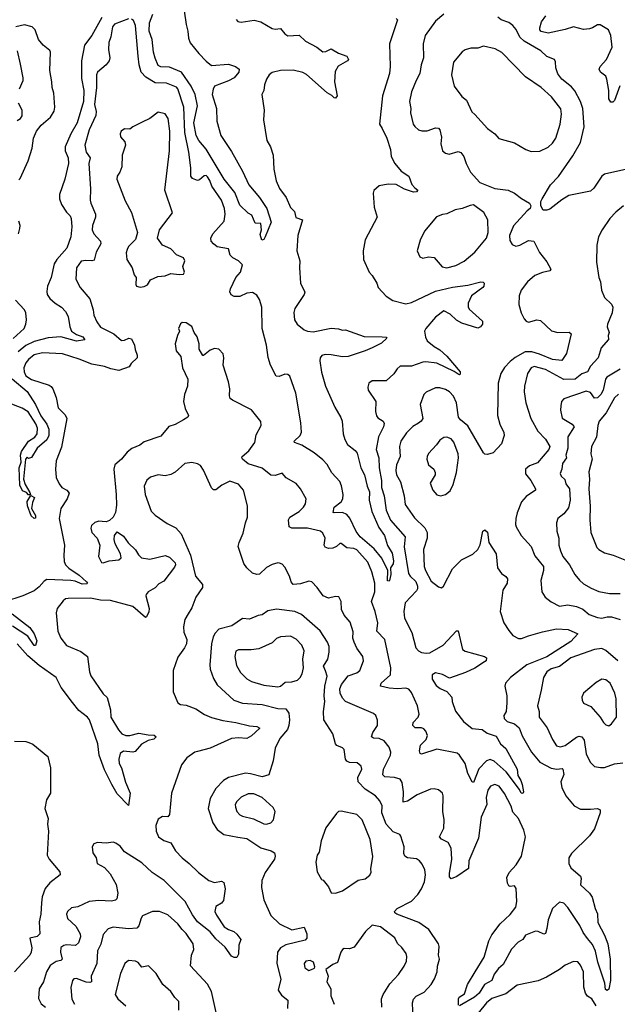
# Model space of a CAD drawing. Extents: x 2057697 to 2160550, y 827490 to 1016834.
# Tile 386 of 509: x 2069742 to 2073986, y 987415 to 994407. Entities that reach past the tile are written whole.
import ezdxf

# ---------------------------------------------------------------- set-up
doc = ezdxf.new("R2010")
doc.units = 0

msp = doc.modelspace()

# ---------------------------------------------------------------- linework, layer by layer
at = {"layer": '0CON20XD'}
for points in [[(2070893.2, 994585), (2070923.1, 994373.1), (2070936.7, 994325), (2070940, 994275), (2070952.9, 994242.9), (2071015, 994165.5), (2071065, 994111.1), (2071105, 994080.7), (2071225, 994090), (2071275, 994074.2), (2071300, 994055), (2071298, 994035), (2071264.4, 993995), (2071225, 993973.1), (2071126.2, 993935), (2071115, 993912.5), (2071109.6, 993875), (2071139.2, 993775), (2071142.2, 993685), (2071171.1, 993585), (2071245, 993471.2), (2071325, 993331.2), (2071368, 993235), (2071443.8, 993145), (2071498, 993065), (2071528.8, 992968.8), (2071484.6, 992865.4), (2071475, 992845.7), (2071461.8, 992841.8), (2071449.1, 992880.9), (2071460, 992915), (2071455, 992960), (2071415, 992962.5), (2071389.3, 993019.3), (2071365, 993032.5), (2071305, 993088.8), (2071269.1, 993179.1), (2071195, 993273.2), (2071065, 993488.1), (2071015, 993550), (2070995.3, 993585), (2070979, 993675), (2071005.7, 993795), (2070986.9, 993875), (2070959.8, 993935), (2070891.1, 994035), (2070805, 994069.5), (2070745, 994071.6), (2070725, 994080.4), (2070702.9, 994132.9), (2070693.1, 994175), (2070681.6, 994265), (2070660.3, 994325), (2070662.8, 994385), (2070687.8, 994445)], [(2070515, 994413.5), (2070415, 994375.6), (2070401.8, 994355), (2070390, 994285), (2070375.6, 994245), (2070372.2, 994195), (2070382.2, 994135), (2070377.8, 994115), (2070356.7, 994085), (2070295.6, 994035), (2070286.4, 994015), (2070286.7, 993925), (2070273.2, 993805), (2070285.8, 993755.8), (2070283.2, 993726.8), (2070236.2, 993625), (2070205.5, 993515), (2070213.1, 993465), (2070241.4, 993425), (2070233.5, 993385), (2070245.5, 993205), (2070243.3, 993125), (2070246.1, 993103.9), (2070280, 993025), (2070280, 993005), (2070260, 992945), (2070256.5, 992915), (2070269.5, 992885), (2070315.4, 992835), (2070318.5, 992815), (2070286.1, 992755), (2070270.5, 992699.5), (2070255, 992694.5), (2070212.4, 992697.6), (2070178.7, 992691.3), (2070145.8, 992645), (2070140, 992565), (2070172, 992505), (2070240.6, 992425), (2070264.1, 992345.9), (2070267.7, 992307.7), (2070290.3, 992260.3), (2070315, 992223.3), (2070410, 992175), (2070465, 992129.2), (2070485, 992131.4), (2070516, 992146), (2070535, 992140), (2070557.8, 992095), (2070561.8, 992065), (2070577.3, 992025), (2070577.2, 992005), (2070534, 991966), (2070518.2, 991941.8), (2070445, 991916.7), (2070388.1, 991928.1), (2070345, 991944.5), (2070255, 991961.5), (2070165, 991996.5), (2070045, 992032.9), (2069905, 992040.7), (2069845, 992026.1), (2069805, 991994.4), (2069785, 991969.2), (2069772.1, 991935), (2069773.5, 991905), (2069785, 991877.1), (2069825, 991852.8), (2069950.9, 991810.9), (2069965, 991801.2), (2069977.5, 991785), (2070000.6, 991725), (2070015, 991651.2), (2070065, 991600.8), (2070075.6, 991575), (2070039.5, 991370.5), (2070001.1, 991275), (2069995.7, 991215.7), (2070000.8, 991155), (2070021.7, 991111.7), (2070040, 991085), (2070076, 991065), (2070092.5, 991045), (2070080, 991005), (2070033.5, 990935), (2070023.2, 990865), (2070060.3, 990675), (2070054.7, 990604.7), (2070058.8, 990558.8), (2070067.5, 990535), (2070091.9, 990511.9), (2070165, 990462.3), (2070216.5, 990415), (2070224, 990405), (2070218.6, 990401.4), (2070185, 990398.9), (2070135, 990420.7), (2070105.5, 990425.5), (2069935, 990432.1), (2069915, 990420.9), (2069880.8, 990379.2), (2069845, 990350.9), (2069765, 990315.2), (2069635, 990272.1)], [(2070325, 994422.9), (2070255, 994294.6), (2070202.1, 994225), (2070180, 994115), (2070181.7, 993988.3), (2070197.6, 993905), (2070194.6, 993825), (2070150.2, 993675), (2070105.2, 993595), (2070065.7, 993505), (2070063.7, 993475), (2070086.9, 993425), (2070089.6, 993385), (2070063.1, 993275), (2070024.7, 993164.7), (2070024.7, 993134.7), (2070038.2, 993095), (2070075, 993040), (2070100.6, 993015), (2070108.2, 992995), (2070113.1, 992935), (2070105.4, 992864.6), (2070076.9, 992785), (2070005.9, 992705), (2069986.5, 992673.5), (2069964.3, 992575), (2069940, 992515), (2069934, 992476), (2069937.2, 992455), (2069955, 992426.2), (2069993.2, 992393.2), (2070039.5, 992365), (2070066.2, 992335), (2070085, 992298.8), (2070096.9, 992225), (2070110, 992195), (2070145, 992170.7), (2070190, 992155), (2070205, 992132.5), (2070145.9, 992124.1), (2070035, 992153.6), (2069945, 992148.6), (2069845, 992121), (2069785, 992092.6), (2069732.2, 992047.8)], [(2072415, 994415.7), (2072424, 994405), (2072367.5, 994235), (2072372.2, 994075), (2072367.5, 994025), (2072318.1, 993865), (2072296.5, 993665), (2072316.7, 993635), (2072348.6, 993565), (2072375.6, 993485), (2072379.4, 993435), (2072405.6, 993385), (2072451.2, 993331.2), (2072506, 993295), (2072526.9, 993236.9), (2072548.3, 993211.7), (2072568.8, 993195), (2072560, 993185), (2072537.9, 993182.1), (2072475, 993204.3), (2072415, 993235.7), (2072358.8, 993238.8), (2072294.1, 993225.9), (2072256.4, 993193.6), (2072252.5, 993175), (2072260, 993075), (2072280, 993005), (2072195.6, 992844.4), (2072180.8, 992765), (2072184, 992705), (2072224.3, 992614.3), (2072245, 992591.2), (2072278.6, 992535), (2072287.5, 992505), (2072345, 992443.8), (2072392.5, 992412.5), (2072485, 992388.5), (2072525, 992397.5), (2072695, 992478.5), (2072815, 992507.8), (2072925, 992522.7), (2073016, 992546), (2073033.6, 992543.6), (2073040, 992535), (2073038.8, 992515), (2073030, 992505), (2072951.4, 992445), (2072925.8, 992394.2), (2072927.3, 992367.3), (2072935, 992351.2), (2073028.6, 992265), (2073029.2, 992245), (2073015, 992226.2), (2072995, 992216), (2072882, 992252), (2072845, 992272.1), (2072800, 992315), (2072755, 992338.6), (2072694.4, 992295), (2072626, 992215), (2072616.2, 992195), (2072623.2, 992153.2), (2072636.6, 992126.6), (2072685, 992085.6), (2072725, 992063.3), (2072776.3, 992016.3), (2072869.4, 991905), (2072870.5, 991889.5), (2072865, 991884.3), (2072855, 991888.6), (2072827.7, 991907.7), (2072705, 991966.9), (2072625, 991976.8), (2072605, 991974.1), (2072525, 991946.2), (2072445, 991947.5), (2072422.2, 991927.8), (2072398.7, 991891.3), (2072345, 991842), (2072245, 991842.5), (2072221.2, 991825), (2072213.1, 991796.9), (2072217.1, 991775), (2072272, 991695), (2072267.5, 991625), (2072274.7, 991594.7), (2072285, 991580.6), (2072322, 991555), (2072330, 991540), (2072326.4, 991515), (2072291.1, 991445), (2072274, 991355), (2072291.2, 991295), (2072294.7, 991225.3), (2072311.6, 991135), (2072312.2, 991085), (2072330.9, 991025), (2072344.7, 990925), (2072375, 990853.8), (2072480, 990735), (2072472.9, 990662.9), (2072503.8, 990473.8), (2072514.6, 990455), (2072555, 990418.2), (2072567.8, 990385), (2072567.2, 990365), (2072559.6, 990350.4), (2072480.5, 990265), (2072468.8, 990205), (2072475, 990157.5), (2072525.6, 990055.6), (2072555, 989947.5), (2072575, 989924.5), (2072595, 989913.8), (2072627.5, 989907.5), (2072655, 989910.7), (2072748.1, 989965), (2072845, 990066), (2072855, 990067.5), (2072886.2, 989935), (2072905, 989922.5), (2073042.5, 989885), (2073056.2, 989875), (2073053.8, 989855), (2073043.2, 989846.8), (2072975, 989803.1), (2072908.3, 989771.7), (2072795, 989730), (2072745, 989757.3), (2072695, 989768.8), (2072671.9, 989755), (2072670, 989725), (2072698.6, 989678.6), (2072726.8, 989656.8), (2072775.8, 989635.8), (2072810, 989595), (2072812.9, 989565), (2072837, 989497), (2072892.9, 989422.9), (2072955, 989373.8), (2073025, 989366.7), (2073060.9, 989340.9), (2073125, 989319.4), (2073156, 989265), (2073195, 989232), (2073273.8, 989085), (2073279.5, 989039.5), (2073300.6, 989005), (2073309.4, 988975), (2073319.2, 988925), (2073315, 988911.2), (2073302.5, 988915), (2073290.8, 988940.8), (2073196.7, 989066.7), (2073111.7, 989141.7), (2073084.1, 989154.1), (2073056.5, 989143.5), (2073002.1, 989087.9), (2072965, 988990), (2072954.3, 988994.3), (2072925, 989053.3), (2072904.4, 989124.4), (2072865.2, 989185.2), (2072848.5, 989198.5), (2072705, 989227.5), (2072595, 989191.2), (2072586.1, 989196.1), (2072581.9, 989215), (2072587.5, 989255), (2072628.2, 989295), (2072637.5, 989325), (2072626.4, 989355), (2072611.4, 989371.4), (2072595, 989378.9), (2072549.2, 989379.2), (2072533.8, 989395), (2072537.1, 989415), (2072570.5, 989455), (2072577.6, 989475), (2072566.5, 989535), (2072525, 989629.1), (2072505, 989653.3), (2072485, 989661.1), (2072425, 989655.5), (2072365, 989659.2), (2072303.3, 989675), (2072310, 989695), (2072374.6, 989755), (2072377.8, 989805)], [(2072754.2, 994445.8), (2072695, 994396.2), (2072620.6, 994295), (2072607.8, 994235), (2072610.6, 994135), (2072593.3, 994085), (2072583.5, 994025), (2072557.5, 993975), (2072524.5, 993895), (2072511.1, 993825), (2072519.4, 993775), (2072517.8, 993745), (2072535.6, 993665.6), (2072547.9, 993647.9), (2072574.5, 993624.5), (2072598.3, 993618.3), (2072635, 993617.8), (2072695, 993638.1), (2072717, 993637), (2072725.7, 993625.7), (2072737.3, 993572.7), (2072731.9, 993525), (2072744, 993475), (2072765, 993458), (2072790.9, 993450.9), (2072855, 993470.8), (2072874.3, 993464.3), (2072896.4, 993436.4), (2072912, 993385), (2072944, 993325), (2073009.5, 993249.5), (2073115, 993207.5), (2073210, 993195), (2073255.8, 993175), (2073305, 993136.9), (2073363.3, 993105), (2073372.5, 993085), (2073367.5, 993065), (2073345, 993050), (2073248.2, 992941.8), (2073220.7, 992875), (2073221.9, 992838.1), (2073239.5, 992809.5), (2073265, 992797.5), (2073293.9, 992806.1), (2073355, 992838.6), (2073393.8, 992833.8), (2073433, 992753), (2073486.3, 992686.3), (2073513.3, 992635), (2073507.3, 992622.7), (2073455, 992611.9), (2073400.9, 992589.1), (2073349.1, 992545), (2073303.8, 992485), (2073290, 992445), (2073286.5, 992385), (2073303.3, 992325), (2073325, 992282.5), (2073339.2, 992265), (2073355, 992258.1), (2073415, 992275.6), (2073440.3, 992270.3), (2073517.4, 992197.4), (2073564.6, 992184.6), (2073645, 992188.5), (2073659.2, 992175), (2073624.6, 992035.4), (2073592.2, 991987.8), (2073525, 991993.6), (2073432.8, 992032.8), (2073378.8, 992048.8), (2073332.5, 992047.5), (2073261.2, 992008.8), (2073225, 991980.6), (2073183.8, 991936.2), (2073159.4, 991895), (2073139.4, 991825), (2073134.3, 991595.7), (2073151.4, 991535), (2073180, 991475), (2073182.5, 991455), (2073162.5, 991395), (2073105, 991332), (2073065, 991318), (2073045, 991322), (2073035, 991332), (2072925, 991522.2), (2072872.9, 991565), (2072858, 991585), (2072843.6, 991685), (2072823.1, 991733.1), (2072794.2, 991765), (2072765, 991781.9), (2072725, 991792.5), (2072695, 991792), (2072629.1, 991760.9), (2072612.5, 991745), (2072585.7, 991675), (2072605.6, 991575), (2072593.1, 991555), (2072575, 991542.7), (2072533, 991517), (2072487.8, 991472.2), (2072448.9, 991415), (2072439.4, 991375), (2072443.8, 991305), (2072417.7, 991245), (2072412.7, 991205), (2072417.9, 991175), (2072446.5, 991125), (2072471.9, 991025), (2072480, 990965), (2072545, 990868.6), (2072619.2, 990799.2), (2072635.3, 990765.3), (2072634.6, 990725.4), (2072608.5, 990645), (2072613.8, 990525), (2072622.7, 990495), (2072665, 990419.4), (2072715, 990378.6), (2072737.5, 990372.5), (2072750.6, 990385), (2072815, 990506.2), (2072879.4, 990570.6), (2072958.8, 990611.2), (2072995, 990645.6), (2073013, 990677), (2073031.2, 990775), (2073045, 990783.3), (2073065, 990767.5), (2073074.5, 990694.5), (2073125.7, 990615), (2073134.6, 990514.6), (2073164.3, 990475), (2073195, 990452.5), (2073205, 990436.7), (2073203.1, 990405), (2073172.7, 990355), (2073154.3, 990205), (2073180.8, 990125), (2073215, 990068.8), (2073244, 990035), (2073285, 990012.2), (2073305, 990011.5), (2073355, 990032.3), (2073455, 990060.7), (2073555, 990080.9), (2073636.7, 990076.7), (2073706.7, 990045), (2073655, 989992.1), (2073485, 989881.9), (2073437.1, 989862.9), (2073344.5, 989825.5), (2073226.9, 989735), (2073190.8, 989695), (2073187.5, 989675), (2073202, 989605), (2073202.5, 989555), (2073197.1, 989495), (2073180.5, 989465), (2073182.5, 989445), (2073203.8, 989423.8), (2073255, 989407.1), (2073288.8, 989378.8), (2073310.4, 989320.4), (2073376.2, 989205), (2073434.7, 989134.7), (2073515, 989090.9), (2073555.9, 989085.9), (2073595, 989089.5), (2073600, 989085), (2073605, 989047.5), (2073585.5, 988995), (2073592.2, 988955), (2073621.2, 988895), (2073678.8, 988825), (2073725, 988801.9), (2073795, 988800), (2073844.2, 988805.8), (2073865, 988796.7), (2073864.5, 988775), (2073825, 988661.5), (2073788.2, 988611.8), (2073660, 988485), (2073642.2, 988455), (2073641.4, 988415), (2073655.8, 988385), (2073724, 988325), (2073728.6, 988308.6), (2073724.5, 988264.5), (2073787.5, 988205), (2073806.2, 988175), (2073827.5, 988095), (2073845, 988057.5), (2073846.4, 987995), (2073895.4, 987905), (2073919.5, 987845), (2073935.3, 987735), (2073938.6, 987585), (2073925, 987523.3), (2073915, 987514), (2073901.2, 987521.2), (2073896.9, 987565), (2073847.2, 987715), (2073831.3, 987791.3), (2073810.3, 987840.3), (2073775, 987882.9), (2073742.4, 987925), (2073719.2, 987975), (2073635, 988103.1), (2073605, 988132.2), (2073575, 988140), (2073526.2, 988095), (2073494.2, 988015), (2073486.4, 987953.6), (2073475, 987916.7), (2073465, 987913.8), (2073425, 987931.9), (2073405, 987933.5), (2073334.7, 987905.3), (2073314.6, 987875.4), (2073282.7, 987857.3), (2073235, 987807.3), (2073175, 987698.5), (2073141.4, 987668.6), (2073111.2, 987628.8), (2073094.4, 987585), (2073043.9, 987556.1), (2073005.3, 987495), (2072971.5, 987465), (2072865, 987403.8)], [(2074054.2, 993345.8), (2073895, 993310.8), (2073875, 993296), (2073820.3, 993209.7), (2073795, 993190), (2073642.2, 993157.8), (2073591.3, 993128.7), (2073507.7, 993062.3), (2073485, 993053.8), (2073460, 993055), (2073442.5, 993085), (2073443.3, 993115), (2073451.2, 993135), (2073512.5, 993235), (2073567.6, 993292.4), (2073670.6, 993439.4), (2073724.4, 993535), (2073749.6, 993645), (2073740.7, 993775), (2073725.4, 993825), (2073685, 993901.9), (2073660.6, 993930.6), (2073592.3, 993985), (2073563.3, 994023.3), (2073549.3, 994065), (2073547.2, 994107.2), (2073540, 994125), (2073485.3, 994145.3), (2073443.1, 994185), (2073324.5, 994254.5), (2073293.7, 994283.7), (2073267.3, 994337.3), (2073245, 994366.2), (2073215, 994387.6), (2073161.4, 994405), (2073136.7, 994425)], [(2074002.9, 993937.1), (2073966.4, 993833.6), (2073955, 993821.2), (2073940.5, 993820.5), (2073925.6, 993845.6), (2073925.5, 993905), (2073912, 993985), (2073903.3, 994005), (2073866.7, 994035), (2073856.7, 994055), (2073863.8, 994075), (2073910, 994125), (2073949.1, 994210.9), (2073940, 994295), (2073922.5, 994335), (2073865, 994370), (2073845, 994371.2), (2073810.6, 994349.4), (2073787.4, 994342.6), (2073745, 994337.5), (2073675, 994355.7), (2073615, 994336.5), (2073495, 994311.9), (2073445, 994322), (2073436, 994335), (2073435, 994350), (2073447.6, 994392.4), (2073479.4, 994435)], [(2069735, 993269.2), (2069745, 993280), (2069802.1, 993405), (2069829.4, 993495), (2069840, 993565), (2069860.7, 993615), (2069893.3, 993656.7), (2069959.7, 993715), (2069986, 993756), (2069990.7, 993785), (2069985.3, 993885), (2069972.9, 993925), (2069971.2, 993965), (2069955.2, 994045), (2069960.2, 994175), (2069955, 994187.7), (2069908.5, 994225), (2069875.6, 994265.6), (2069852.6, 994335), (2069830.8, 994355), (2069775, 994369.8), (2069715, 994356.3)], [(2071278.3, 994408.3), (2071290, 994395), (2071315, 994390), (2071407.7, 994402.3), (2071455, 994390.8), (2071535, 994344), (2071555, 994338.8), (2071595, 994343.3), (2071625, 994306.2), (2071645, 994292.5), (2071727.3, 994297.3), (2071770.6, 994255), (2071852.3, 994212.3), (2071895, 994179.2), (2071915, 994181.4), (2071955, 994198.6), (2072005, 994169.4), (2072065, 994147.5), (2072076.7, 994125), (2072070, 994115), (2072002.9, 994077.1), (2071982.2, 994037.8), (2071976.9, 993965), (2071995.7, 993865), (2071985, 993850), (2071975, 993851.2), (2071958.8, 993868.8), (2071925, 993887.5), (2071778.3, 994018.3), (2071752.3, 994032.3), (2071685, 994049), (2071595, 994047), (2071535, 994030.9), (2071514.4, 994015), (2071494.6, 993985.4), (2071481.4, 993945), (2071475.7, 993905), (2071462.5, 993875), (2071478.6, 993765), (2071474.2, 993695), (2071497.9, 993547.9), (2071523.6, 993503.6), (2071542.2, 993445), (2071546.2, 993345), (2071563.5, 993263.5), (2071587.2, 993207.2), (2071634.7, 993144.7), (2071664.2, 993074.2), (2071694.2, 993045), (2071702, 993002), (2071749.2, 992985), (2071716.5, 992875), (2071710, 992765), (2071730.8, 992695), (2071728.1, 992645), (2071736.8, 992536.8), (2071767, 992473), (2071762.5, 992455), (2071695, 992356.2), (2071688.6, 992328.6), (2071693.3, 992275), (2071711.4, 992245), (2071762, 992205), (2071785, 992194.4), (2071825, 992191.1), (2071955, 992216), (2072005, 992211.2), (2072035, 992201.2), (2072055, 992203.8), (2072187.9, 992157.9), (2072315.7, 992155.7), (2072345, 992152.5), (2072350, 992145), (2072310.7, 992109.3), (2072245, 992076.2), (2072195.8, 992054.2), (2072075.6, 992015.6), (2072035, 992013.3), (2071955, 992027.9), (2071910.6, 992029.4), (2071888.6, 992021.4), (2071875.6, 992005), (2071872.5, 991985), (2071884.7, 991904.7), (2071913.9, 991805), (2071978.8, 991655), (2072022, 991582), (2072032.2, 991555), (2072040, 991465), (2072050.9, 991425), (2072070.4, 991390.4), (2072125, 991347.5), (2072137.6, 991327.6), (2072165.4, 991225), (2072190.7, 991175), (2072209.2, 991095), (2072226.2, 991055), (2072224.7, 990994.7), (2072243.1, 990915), (2072291.6, 990801.6), (2072331.4, 990745), (2072353.3, 990673.3), (2072387.4, 990617.4), (2072395.4, 990565), (2072395, 990542.5), (2072374, 990515), (2072377.7, 990467.7), (2072366.9, 990425), (2072365, 990420), (2072355, 990421.2), (2072356.2, 990495), (2072312.7, 990582.7), (2072258.6, 990648.6), (2072159.3, 990735), (2072131.4, 990771.4), (2072087.5, 990867.5), (2072065, 990893.2), (2072035, 990906.3), (2071975, 990903.8), (2071967.9, 990907.9), (2071976, 990945), (2072025, 990982.8), (2072037.2, 991005), (2072038.1, 991035), (2072027.3, 991097.3), (2072015, 991127.7), (2071959.7, 991189.7), (2071925, 991249.2), (2071895, 991280.3), (2071832.1, 991332.1), (2071744.4, 991385), (2071692.9, 991405), (2071691.1, 991415), (2071734.6, 991455), (2071742.9, 991477.1), (2071739.5, 991545), (2071702.8, 991755), (2071660.4, 991875), (2071645, 991886.1), (2071625, 991889.6), (2071585, 991874), (2071562.5, 991875), (2071522.8, 991952.8), (2071507.2, 992007.2), (2071495.3, 992095), (2071463.5, 992215), (2071461.6, 992365), (2071445, 992419.2), (2071425, 992451.4), (2071395, 992468.6), (2071355, 992465.4), (2071305, 992440), (2071265, 992440.8), (2071242.7, 992452.7), (2071234.4, 992475), (2071238.1, 992495), (2071276, 992575), (2071308.8, 992615), (2071323.1, 992665), (2071295, 992694), (2071255.7, 992715.7), (2071236.2, 992735), (2071225, 992778.8), (2071145, 992794.5), (2071117.5, 992815), (2071102.2, 992835), (2071098.1, 992855), (2071114.4, 992885), (2071194, 992976), (2071201.3, 993025), (2071195.3, 993065.3), (2071174.7, 993124.7), (2071107.3, 993225), (2071092.2, 993265), (2071075, 993290.8), (2071065, 993300.8), (2071051.5, 993298.5), (2071019.8, 993270.2), (2071005, 993264.4), (2070968.3, 993278.3), (2070958.1, 993295), (2070957.8, 993355), (2070943.7, 993465), (2070914.8, 993605), (2070907.5, 993785), (2070864.4, 993915), (2070855, 993926.5), (2070785, 993956.7), (2070705, 993957.5), (2070637.7, 993997.7), (2070604.6, 994035), (2070590.4, 994085), (2070582.6, 994147.4), (2070564.5, 994364.5), (2070549.8, 994399.8), (2070535, 994411.1)], [(2073375, 993470), (2073435, 993473.3), (2073495, 993501.1), (2073525, 993529.4), (2073549.6, 993565), (2073580, 993665), (2073590, 993735), (2073584.6, 993774.6), (2073518.5, 993858.5), (2073444.2, 993925), (2073335, 994001.4), (2073165, 994174.2), (2073118.9, 994198.9), (2073035, 994218), (2072995, 994204.2), (2072945, 994203.8), (2072905, 994192), (2072885, 994178), (2072822.5, 994105), (2072808.1, 994015), (2072827.5, 993935), (2072881.7, 993861.7), (2072913.8, 993835), (2072953, 993753), (2072973.2, 993733.2), (2073065, 993633.8), (2073115, 993596), (2073145, 993562.5), (2073255, 993532.5), (2073336.7, 993485), (2073375, 993470)], [(2069741.2, 993915), (2069765.8, 993975), (2069767.5, 993995), (2069748.3, 994091.7), (2069725.7, 994185.7)], [(2069725, 993691.2), (2069746.7, 993705), (2069760, 993725), (2069758.8, 993765), (2069733.8, 993815)], [(2070598.3, 992508.3), (2070625, 992511.4), (2070650, 992525), (2070669.7, 992560.3), (2070723.6, 992583.6), (2070775, 992588.8), (2070816.4, 992603.6), (2070875, 992596.2), (2070905, 992600), (2070911.2, 992615), (2070900, 992655), (2070914.2, 992695), (2070905, 992716), (2070855.9, 992735.9), (2070815, 992778.8), (2070755, 992806.7), (2070720, 992855), (2070734, 992915), (2070826.2, 993035), (2070772.9, 993195), (2070806.9, 993475), (2070808.5, 993615), (2070797.3, 993705), (2070775, 993737.5), (2070725, 993750.6), (2070665, 993705.8), (2070611.4, 993678.6), (2070545, 993646.7), (2070525, 993630), (2070485, 993631.2), (2070462, 993615), (2070456.2, 993595), (2070458.8, 993575), (2070488.3, 993538.3), (2070493.8, 993515), (2070470, 993445), (2070468.3, 993361.7), (2070453.8, 993325), (2070433.3, 993295), (2070431.2, 993275), (2070490.2, 993120.2), (2070536.6, 993036.6), (2070578, 992895), (2070564.2, 992845), (2070515.7, 992795), (2070504.3, 992775), (2070498.7, 992751.3), (2070501.9, 992705), (2070541.4, 992645), (2070555.8, 992595.8), (2070570, 992575), (2070567, 992527), (2070572.5, 992515), (2070598.3, 992508.3)], [(2072775, 992643.6), (2072839.5, 992660.5), (2072897.3, 992692.7), (2072973, 992757), (2073057.1, 992855), (2073069.2, 992895), (2073066, 992985), (2073038.3, 993038.3), (2072965, 993091.2), (2072941.7, 993088.3), (2072884.3, 993065.7), (2072833.6, 993056.4), (2072775, 993028.1), (2072745, 993024), (2072702.4, 993007.6), (2072616, 992905), (2072585, 992840), (2072564.3, 992765), (2072583, 992723), (2072605, 992714.2), (2072645, 992722.9), (2072685, 992718.6), (2072742.4, 992652.4), (2072775, 992643.6)], [(2074030.8, 993085), (2073975, 993038.9), (2073933.3, 992995), (2073877.8, 992915), (2073851.4, 992865), (2073840, 992805), (2073839.2, 992685), (2073855.7, 992575), (2073866.7, 992545), (2073872.5, 992485), (2073893.8, 992435), (2073945.5, 992385.5), (2073954.4, 992365), (2073950, 992325), (2073915.6, 992245), (2073914.4, 992225), (2073927.8, 992185), (2073921.4, 992165), (2073923.1, 992135), (2073872.4, 992077.6), (2073850, 992005), (2073794.4, 991945.6), (2073774.6, 991905.4), (2073735, 991891.2), (2073685.5, 991855), (2073605, 991851.4), (2073475, 991923.4), (2073395, 991943.6), (2073373.1, 991935), (2073349.1, 991895), (2073327.3, 991805), (2073325.4, 991765), (2073336.2, 991685), (2073371.8, 991575), (2073420.6, 991485), (2073475, 991427.5), (2073507.8, 991375), (2073500.6, 991355), (2073419.1, 991260.9), (2073362.1, 991237.9), (2073334.1, 991215.9), (2073335, 991182.5), (2073370.8, 991135), (2073404.3, 991075), (2073404.2, 991065), (2073339.8, 991020.2), (2073305, 990982), (2073274.4, 990905), (2073264.3, 990864.3), (2073263.2, 990823.2), (2073267.5, 990805), (2073303.1, 990745), (2073375.3, 990665.3), (2073399.8, 990599.8), (2073461.1, 990525), (2073461.9, 990495), (2073443.1, 990425), (2073450.8, 990345), (2073474, 990305), (2073515, 990272), (2073575, 990243.1), (2073635, 990251.8), (2073695, 990240), (2073740.7, 990220.7), (2073785, 990183.8), (2073845, 990161.4), (2073875, 990157.2), (2073915, 990166.8), (2073945, 990166.6), (2074006.7, 990146.7)], [(2069734.6, 992885.4), (2069743.6, 992925), (2069744.5, 992945), (2069735, 992976)], [(2069695, 992142.2), (2069772.5, 992215), (2069785.7, 992244.3), (2069791.4, 992275), (2069786.2, 992325), (2069775, 992346.1), (2069712.7, 992415)], [(2072377.8, 989805), (2072334.6, 990005), (2072278.9, 990065), (2072284.7, 990125), (2072267.2, 990205), (2072239.5, 990275), (2072262.9, 990345), (2072264.5, 990405), (2072243.8, 990485), (2072213.2, 990555), (2072135, 990641.5), (2072115, 990652.5), (2072065.5, 990655.5), (2072025, 990687.5), (2072015, 990686.7), (2071990.8, 990665), (2071965, 990653.8), (2071935, 990652.2), (2071912, 990662), (2071904.2, 990675), (2071911.1, 990725), (2071895, 990761.2), (2071878.8, 990775), (2071785, 990796.1), (2071675, 990796.9), (2071656.2, 990805), (2071650, 990855), (2071660.6, 990875), (2071727.5, 990915), (2071758, 990945), (2071771.4, 990968.6), (2071776, 991005), (2071735.8, 991075.8), (2071704.3, 991114.3), (2071635, 991153.3), (2071606.1, 991186.1), (2071555, 991171.2), (2071525, 991173.3), (2071465, 991223.1), (2071365, 991251.8), (2071324.2, 991285), (2071319.2, 991295), (2071322.9, 991305), (2071368.6, 991345), (2071410.8, 991405), (2071421.2, 991458.8), (2071456.2, 991525), (2071453.9, 991553.9), (2071387.3, 991637.3), (2071252.5, 991705), (2071237.7, 991717.7), (2071232, 991735), (2071234, 991785), (2071224.2, 991835), (2071186.4, 991953.6), (2071192, 992005), (2071186.2, 992035), (2071155, 992066.7), (2071125, 992071.2), (2071095, 992061.2), (2071048.3, 992021.7), (2071042, 992022), (2071016.1, 992066.1), (2071015.8, 992105), (2071002, 992155), (2070982, 992185), (2070965, 992228), (2070925, 992253.3), (2070895, 992256.2), (2070883.6, 992246.4), (2070870, 992215), (2070876.7, 992195), (2070862, 992165), (2070846.2, 992105), (2070854.2, 992054.2), (2070886.7, 992015), (2070898.8, 991935), (2070936.2, 991855), (2070932.5, 991805), (2070911.2, 991745), (2070906.2, 991695), (2070916, 991645), (2070940.8, 991595), (2070935.4, 991584.6), (2070905, 991564.4), (2070845, 991532.5), (2070800.9, 991519.1), (2070745, 991450), (2070625, 991408), (2070595, 991385.8), (2070537.9, 991362.1), (2070505, 991336), (2070465.8, 991285), (2070416.7, 991245), (2070410, 991215), (2070426.7, 991035), (2070428.3, 990958.3), (2070422.7, 990907.3), (2070406.1, 990873.9), (2070378.8, 990851.2), (2070355, 990841.2), (2070326.7, 990843.3), (2070304.1, 990845.9), (2070275, 990836.7), (2070252.5, 990815), (2070246.7, 990795), (2070254.3, 990764.3), (2070291.2, 990725), (2070310.8, 990675), (2070302, 990595), (2070321.7, 990551.7), (2070335, 990548.8), (2070377, 990563), (2070445, 990572), (2070463.3, 990585), (2070458.8, 990615), (2070418.8, 990685), (2070412.5, 990715), (2070414, 990745), (2070435, 990770), (2070479.7, 990739.7), (2070512.1, 990692.1), (2070565, 990641.2), (2070585.7, 990605.7), (2070605.8, 990585.8), (2070665, 990575.8), (2070775, 990602), (2070805, 990589.4), (2070845, 990550), (2070847.5, 990535), (2070841.3, 990518.7), (2070765, 990418.8), (2070729.7, 990400.3), (2070705, 990372), (2070655, 990343.3), (2070640, 990325), (2070636.7, 990315), (2070660.6, 990225), (2070658, 990202), (2070642.7, 990167.3), (2070635, 990161.2), (2070545, 990240.4), (2070387, 990283), (2070315.4, 990284.6), (2070245, 990298.9), (2070085, 990297.8), (2070066.6, 990293.4), (2070050.7, 990279.3), (2070008.8, 990225), (2070001.2, 990195), (2070013.3, 990065), (2070033.3, 990015), (2070073.3, 989963.3), (2070175, 989920), (2070224.3, 989885), (2070236.9, 989775), (2070246.4, 989746.4), (2070335, 989620), (2070362.5, 989592.5), (2070386.9, 989505), (2070388.9, 989455), (2070443.1, 989363.1), (2070466.2, 989336.2), (2070495, 989324.4), (2070525, 989323.1), (2070589.1, 989340.9), (2070655, 989327.5), (2070696.4, 989326.4), (2070711.2, 989315), (2070695, 989297.1), (2070655, 989287.5), (2070607.2, 989262.8), (2070560.9, 989209.1), (2070545, 989205.5), (2070478.3, 989211.7), (2070454.4, 989195), (2070445.6, 989155), (2070448.9, 989125), (2070465.6, 989095), (2070492.7, 988992.7), (2070525.4, 988914.6), (2070515, 988827.5), (2070435, 988909.2), (2070395.5, 988975), (2070345, 989080), (2070307.4, 989185), (2070296.3, 989265), (2070237.3, 989435), (2070223.2, 989453.2), (2070161.5, 989501.5), (2070117.9, 989557.9), (2070036.2, 989665), (2070000.8, 989735), (2069880.9, 989820.9), (2069799.5, 989889.5), (2069725, 989974.5)], [(2074005.7, 991925), (2073912, 991868), (2073902.8, 991855), (2073884.7, 991775), (2073867.7, 991745), (2073845, 991722.2), (2073825, 991719.4), (2073795, 991759.1), (2073765, 991769.3), (2073606.7, 991715), (2073588.8, 991695), (2073585.6, 991664.4), (2073581.4, 991635), (2073595, 991576), (2073665.7, 991535), (2073680, 991515), (2073634.1, 991445), (2073633.5, 991365), (2073620.8, 991315), (2073624.6, 991295), (2073595.5, 991255), (2073590.9, 991215), (2073579.4, 991185), (2073587.1, 991165), (2073612.5, 991142.5), (2073621.2, 991111.2), (2073645.3, 991075.3), (2073651.8, 990995), (2073639.7, 990940.3), (2073605, 990896.9), (2073564.4, 990865.6), (2073554.3, 990835), (2073556.9, 990775), (2073571.1, 990725), (2073570.5, 990675), (2073582.5, 990635), (2073599.5, 990595), (2073645.5, 990535), (2073685, 990467.5), (2073716.8, 990426.8), (2073745, 990401.9), (2073799.4, 990369.4), (2073855, 990346.9), (2073931.2, 990331.2), (2074005, 990332.1)], [(2069687.4, 991857.4), (2069795, 991767.7), (2069854.6, 991675), (2069893.2, 991593.2), (2069934.2, 991535), (2069949.3, 991499.3), (2069948.3, 991455), (2069935, 991424.5), (2069866.2, 991365), (2069825, 991298), (2069805, 991290), (2069795, 991300), (2069782.5, 991285), (2069769.4, 991145), (2069780, 991105), (2069815, 991050), (2069818.3, 991031.7), (2069805, 991033.3), (2069789.7, 991049.7), (2069760.8, 991060.8), (2069742.3, 991102.3), (2069739.3, 991225), (2069751.4, 991265), (2069748.7, 991315), (2069755, 991341.1), (2069804.3, 991415), (2069848.6, 991441.4), (2069865.7, 991465), (2069869.4, 991505), (2069856, 991536), (2069801.2, 991621.2), (2069759.2, 991649.2), (2069655, 991687.5)], [(2073995, 991747.8), (2073965, 991721.1), (2073907.5, 991615), (2073857.1, 991555), (2073846.8, 991525), (2073837.7, 991442.3), (2073803.1, 991375), (2073798.6, 991325), (2073807.5, 991285), (2073783.5, 991195), (2073788.9, 991145), (2073783.6, 991075), (2073792.2, 990952.2), (2073790, 990855), (2073798.1, 990765), (2073839.5, 990659.5), (2073854.2, 990644.2), (2073895, 990621.2), (2073957.5, 990605), (2074040.3, 990570.3)], [(2072733.6, 991026.4), (2072765, 991034), (2072797.9, 991062.1), (2072821.1, 991105), (2072845, 991192.5), (2072858.1, 991295), (2072855.6, 991325), (2072825, 991406), (2072805, 991430.8), (2072775, 991442.5), (2072755, 991439.2), (2072725, 991420), (2072702.8, 991387.2), (2072645, 991326), (2072634.4, 991305), (2072632.5, 991285), (2072645, 991246.2), (2072682, 991215), (2072691.7, 991191.7), (2072692.5, 991175), (2072656.2, 991115), (2072675.8, 991065.8), (2072705, 991032), (2072733.6, 991026.4)], [(2073054.5, 988884.5), (2073058.9, 988835), (2073018.5, 988745), (2073000.9, 988595), (2072931.5, 988435), (2072929.5, 988380.5), (2072847, 988323), (2072805, 988306.7), (2072795, 988320), (2072794.5, 988344.5), (2072811.1, 988445), (2072806.5, 988525), (2072785, 988564.2), (2072737.4, 988587.4), (2072722.5, 988605), (2072754, 988665), (2072755.3, 988725), (2072746.4, 988785), (2072750, 988895), (2072745, 988913.3), (2072715, 988938), (2072685, 988944.2), (2072658.3, 988941.7), (2072565, 988901.8), (2072495, 988857.7), (2072465, 988850.8), (2072467.1, 988925), (2072459.1, 988989.1), (2072444.4, 989014.4), (2072404.6, 989024.6), (2072335, 989030), (2072320, 989045), (2072324.7, 989085), (2072374.4, 989185), (2072376.7, 989205), (2072365, 989241.2), (2072329.2, 989285), (2072295, 989303.6), (2072255, 989305.5), (2072241.1, 989315), (2072250.4, 989345), (2072282.3, 989395), (2072283.4, 989433.4), (2072271.4, 989465), (2072255, 989480), (2072056.2, 989566.2), (2072035, 989589.1), (2072017.8, 989625), (2072014.7, 989655), (2072028.2, 989685), (2072075, 989746.7), (2072135, 989769.5), (2072157.1, 989785), (2072184.4, 989855), (2072177.8, 989885), (2072135.7, 989945), (2072116.2, 989986.2), (2072107.1, 990015), (2072109.3, 990059.3), (2072087.9, 990127.9), (2072045, 990179.2), (2072027.9, 990217.9), (2072025.6, 990275), (2072007.7, 990307.7), (2071985, 990310), (2071935, 990298), (2071896.7, 990315), (2071855, 990374.2), (2071815.6, 990415.6), (2071795, 990420.8), (2071735, 990400), (2071685, 990396.2), (2071668.8, 990415), (2071658.8, 990455), (2071625, 990518.8), (2071605, 990540), (2071587.3, 990547.3), (2071575, 990550), (2071535, 990538), (2071495, 990515.8), (2071445, 990469.2), (2071425, 990466), (2071395, 990476), (2071354.3, 990514.3), (2071333.1, 990545), (2071294.4, 990665), (2071300, 990695), (2071329.7, 990760.3), (2071344.4, 990835), (2071360, 990875), (2071358.9, 990955), (2071331.5, 991065), (2071295, 991108.5), (2071235, 991129.6), (2071178.3, 991101.7), (2071135, 991067.5), (2071118.3, 991068.3), (2071103, 991083), (2071046.9, 991206.9), (2071025, 991240), (2071005, 991252.5), (2070965, 991261.9), (2070915, 991254.3), (2070845, 991194.4), (2070815, 991178.1), (2070775, 991168.6), (2070725, 991175.6), (2070670.9, 991159.1), (2070645, 991136.2), (2070625.5, 991094.5), (2070633.3, 991035), (2070676.2, 990916.2), (2070705, 990887.5), (2070789.8, 990829.8), (2070849.6, 990799.6), (2070889.2, 990755), (2070955, 990603.8), (2070991.5, 990455), (2071040.5, 990395), (2071040, 990375), (2070992.9, 990305), (2070965, 990231.2), (2070937.5, 990187.5), (2070913.6, 990146.4), (2070904.5, 990095.5), (2070908, 990058), (2070927.8, 990005), (2070925.6, 989975), (2070913.1, 989946.9), (2070865, 989880), (2070831.4, 989785), (2070831.4, 989635), (2070863.8, 989555), (2070883, 989543), (2070925, 989538.6), (2070992.8, 989512.8), (2071055, 989471.9), (2071105, 989450.5), (2071185, 989430.9), (2071277.1, 989417.1), (2071375, 989391.5), (2071425, 989387.8), (2071447.5, 989375), (2071388.5, 989321.5), (2071355, 989301.4), (2071295, 989307.5), (2071245, 989301.9), (2071095, 989232.9), (2071005, 989210.6), (2070985, 989204.4), (2070928.8, 989165), (2070891.4, 989115), (2070820, 988915), (2070806.4, 988763.6), (2070795, 988746), (2070755, 988748.6), (2070725, 988730), (2070708.1, 988685), (2070710.5, 988645), (2070727.1, 988605), (2070765, 988578.1), (2070815, 988560.6), (2070849.4, 988505), (2070894.7, 988454.7), (2070945.5, 988415.5), (2071010.7, 988350.7), (2071085, 988293.3), (2071125, 988281.2), (2071175, 988288.8), (2071191.2, 988281.2), (2071201.9, 988235), (2071188.3, 988151.7), (2071175, 988133.8), (2071135, 988108.8), (2071128.6, 988075), (2071139.1, 988049.1), (2071195, 987965.8), (2071225, 987945.6), (2071262, 987932), (2071285, 987912), (2071311.2, 987875), (2071299.2, 987835), (2071295, 987770), (2071285, 987747.5), (2071265, 987747.5), (2071245, 987757.5), (2071200, 987820), (2071135, 987880.5), (2071095, 987930), (2071005, 988000), (2070969.6, 988049.6), (2070916.8, 988145), (2070768.2, 988295), (2070681.9, 988351.9), (2070609.1, 988419.1), (2070485, 988498.6), (2070455, 988538), (2070425, 988560), (2070405, 988565.7), (2070355, 988560), (2070295, 988563.3), (2070267.5, 988555), (2070257, 988533), (2070261.2, 988491.2), (2070285.9, 988455.9), (2070292.5, 988415), (2070345, 988386), (2070385, 988342), (2070426.5, 988265), (2070438.1, 988205), (2070432.5, 988165), (2070423.3, 988155), (2070393.3, 988146.7), (2070305, 988152.5), (2070235, 988144), (2070155, 988106.2), (2070109.7, 988100.3), (2070081.2, 988075), (2070073.3, 988055), (2070081.2, 988025), (2070140.5, 987970.5), (2070171.5, 987915), (2070173.1, 987895), (2070158.8, 987851.2), (2070137.5, 987832.5), (2070075, 987837.9), (2070055, 987832.5), (2070035, 987817.5), (2070032.4, 987785), (2070044.4, 987735), (2070033.8, 987725), (2070001.9, 987718.1), (2069958.9, 987691.1), (2069931.4, 987645), (2069910, 987575), (2069879.4, 987525), (2069876.6, 987456.6), (2069895, 987418.8), (2069925, 987393.8)], [(2069845, 990865.8), (2069822.6, 990882.6), (2069797.5, 990955), (2069795.5, 990985), (2069821.7, 991028.3), (2069846, 991015), (2069832.1, 990977.9), (2069826.9, 990936.9), (2069854.3, 990885), (2069855, 990867.5), (2069845, 990865.8)], [(2072600.9, 988410.9), (2072581.4, 988435), (2072559.2, 988449.2), (2072496.2, 988456.2), (2072477.7, 988467.7), (2072470.5, 988485), (2072473.2, 988533.2), (2072449.5, 988609.5), (2072440.7, 988620.7), (2072395, 988640), (2072344.7, 988695), (2072313, 988775), (2072315.3, 988825), (2072299.9, 988859.9), (2072269.5, 988895), (2072195, 988943.2), (2072146.6, 988995), (2072144, 989025), (2072170.8, 989085), (2072168, 989105), (2072138.8, 989128.8), (2072085, 989132.5), (2072065, 989142), (2072055.8, 989155.8), (2072046, 989225), (2072035, 989235.8), (2071995, 989252.9), (2071984.2, 989265), (2071965.9, 989335.9), (2071902.5, 989435), (2071900, 989495), (2071908.6, 989565), (2071904.5, 989604.5), (2071908.9, 989675), (2071926.1, 989745), (2071913.2, 989783.2), (2071900, 989815), (2071930.8, 989865), (2071940.8, 989915), (2071939.1, 989955), (2071927.3, 989987.3), (2071875, 990067.1), (2071744.2, 990184.2), (2071695, 990203.8), (2071565, 990220.4), (2071505, 990209.6), (2071465, 990181.1), (2071434.5, 990175.5), (2071375, 990149.2), (2071325, 990153.8), (2071247.8, 990102.2), (2071155, 990079.2), (2071130.2, 990049.8), (2071116.2, 990023.8), (2071103.8, 989975), (2071091.1, 989825), (2071094.4, 989795), (2071117.9, 989727.9), (2071143.8, 989683.8), (2071262.9, 989575), (2071323.4, 989553.4), (2071465, 989543.9), (2071575, 989514.6), (2071632.2, 989512.2), (2071653.1, 989483.1), (2071658.9, 989435), (2071653.5, 989395), (2071642.7, 989367.3), (2071588.3, 989301.7), (2071556.2, 989235), (2071541.2, 989145), (2071511.4, 989045), (2071465, 989029.2), (2071381.7, 989051.7), (2071344.6, 989055.4), (2071225, 989025.5), (2071190, 989005), (2071135, 988947.5), (2071094.4, 988875.6), (2071081.2, 988805), (2071113.4, 988703.4), (2071145.3, 988655.3), (2071190.7, 988620.7), (2071291.5, 988601.5), (2071355, 988593.1), (2071455, 988526.7), (2071526.7, 988505), (2071550.3, 988490.3), (2071557.1, 988467.1), (2071551.8, 988445), (2071485, 988351.4), (2071461.8, 988295), (2071458.5, 988245), (2071476, 988156), (2071525.6, 988045), (2071587.2, 987987.2), (2071675, 987944.7), (2071762, 987962), (2071781.4, 987915), (2071780.8, 987885), (2071768.6, 987871.4), (2071631.7, 987838.3), (2071593.3, 987815), (2071573.8, 987785), (2071568.4, 987705), (2071595.6, 987594.4), (2071577.5, 987515), (2071600, 987480), (2071646.1, 987443.9), (2071643.3, 987385)], [(2069687.5, 990187.5), (2069815, 990089.6), (2069843.5, 990045), (2069862.9, 989995), (2069855, 989962.5), (2069845, 989964), (2069799.3, 990029.3), (2069690.7, 990100.7)], [(2071575, 989669.6), (2071595, 989673.5), (2071626.6, 989703.4), (2071675, 989703.8), (2071715, 989715.6), (2071734.4, 989735), (2071747.3, 989762.7), (2071756.7, 989805), (2071753.6, 989866.4), (2071762.9, 989925), (2071744.4, 989965), (2071705, 990006.9), (2071665, 990028.9), (2071595, 990024.5), (2071565, 990012.5), (2071535, 989982.5), (2071440.4, 989939.6), (2071385, 989931.8), (2071295, 989932.9), (2071276.7, 989923.3), (2071268.8, 989885), (2071281.4, 989821.4), (2071310.2, 989770.2), (2071355.3, 989725.3), (2071387, 989707), (2071475, 989681.8), (2071575, 989669.6)], [(2073990, 989855), (2073905, 989926.5), (2073875, 989941.1), (2073825, 989935.3), (2073655.3, 989874.7), (2073575, 989813.8), (2073515, 989797.3), (2073484.4, 989775), (2073461.1, 989735), (2073445.6, 989645.6), (2073419.5, 989535), (2073430.6, 989495), (2073431.9, 989455), (2073487.6, 989377.6), (2073525.4, 989295), (2073555, 989250.6), (2073583.4, 989243.4), (2073615, 989252.1), (2073695, 989312.7), (2073715, 989319.1), (2073733.4, 989313.4), (2073750.7, 989290.7), (2073764.6, 989194.6), (2073794.2, 989135), (2073825, 989104), (2073865.6, 989095.6), (2073895, 989095.6), (2073965, 989123.3), (2074025, 989130)], [(2073925, 989393.3), (2073945, 989406.7), (2073980.8, 989455), (2073978.6, 989585), (2073967.5, 989625), (2073934, 989695), (2073905, 989719.2), (2073875, 989724), (2073835, 989700.8), (2073746.1, 989623.9), (2073733.8, 989595), (2073736.2, 989575), (2073745, 989554), (2073798.9, 989528.9), (2073863.3, 989453.3), (2073886.8, 989416.8), (2073905, 989400), (2073925, 989393.3)], [(2069705, 989283.8), (2069785, 989282), (2069807.5, 989275), (2069835, 989261.2), (2069941.2, 989175), (2069960, 989095), (2069961.4, 988915), (2069932.6, 988867.4), (2069920, 988805), (2069943.3, 988735), (2069938.6, 988695), (2069946, 988645), (2069937.1, 988475), (2069951.4, 988445), (2070025.8, 988355), (2070030, 988335), (2069955, 988277.5), (2069923.2, 988236.8), (2069902.6, 988177.4), (2069896.3, 988136.3), (2069892, 988055), (2069881.2, 988001.2), (2069884.4, 987915), (2069865, 987896.5), (2069814.4, 987885.6), (2069827.5, 987815), (2069824.5, 987785), (2069812.9, 987765), (2069705.6, 987645)], [(2072858.3, 987408.3), (2072857.5, 987455), (2072863.3, 987465), (2072900.5, 987489.5), (2072922.2, 987555), (2072977.1, 987645), (2073040.7, 987749.3), (2073072.7, 987865), (2073095, 987907.5), (2073154, 987986), (2073225, 988053.5), (2073265.4, 988105), (2073272.7, 988145), (2073268.5, 988238.5), (2073255, 988256), (2073225, 988251.4), (2073215, 988256.7), (2073206, 988275), (2073201.4, 988315), (2073218.3, 988351.7), (2073268.1, 988405), (2073305, 988468), (2073334.6, 988605), (2073322.6, 988652.6), (2073285.3, 988735), (2073245, 988780), (2073232.7, 988822.7), (2073185, 988912.5), (2073145.7, 988965), (2073115, 988975.6), (2073085, 988963.1), (2073066.4, 988935), (2073054.5, 988884.5)], [(2071495, 988694.4), (2071525, 988704.4), (2071544.3, 988725), (2071555.7, 988785), (2071542, 988812), (2071465, 988884.5), (2071405, 988910), (2071365, 988910.8), (2071315, 988885.5), (2071283.1, 988855), (2071272.9, 988835), (2071273.3, 988815), (2071284.7, 988784.7), (2071305, 988760.6), (2071325, 988750), (2071402.2, 988732.2), (2071475, 988696.9), (2071495, 988694.4)], [(2071985, 988203.3), (2072035, 988220), (2072145, 988296.2), (2072195, 988306.7), (2072228.3, 988331.7), (2072237.7, 988352.3), (2072235.9, 988375.9), (2072250, 988465), (2072230, 988585), (2072174, 988725), (2072135, 988762.5), (2072025, 988787.5), (2072005, 988783.3), (2071990.8, 988769.2), (2071915, 988667.5), (2071882, 988575), (2071868, 988495), (2071853.3, 988475), (2071846.1, 988423.9), (2071854.2, 988355), (2071885, 988302.5), (2071896.4, 988296.4), (2071935, 988250), (2071955, 988206.7), (2071985, 988203.3)], [(2072535, 987312.5), (2072532.5, 987425), (2072537.5, 987452.5), (2072556.3, 987473.7), (2072615, 987500.6), (2072665, 987555.7), (2072687.9, 987595), (2072705.5, 987645), (2072709.5, 987685), (2072724.2, 987735), (2072717.1, 987765), (2072720.8, 987825), (2072715.8, 987845), (2072646.4, 987946.4), (2072575.4, 987995.4), (2072421.2, 988055), (2072406, 988065), (2072404, 988075), (2072422, 988095), (2072525, 988147.5), (2072569.2, 988195), (2072595, 988236.2), (2072615.6, 988285), (2072623.3, 988335), (2072618.9, 988368.9), (2072600.9, 988410.9)], [(2071141.5, 987335), (2071102.9, 987505), (2071075, 987558), (2070955, 987687.5), (2070962.7, 987765), (2070978.5, 987805), (2070974.5, 987845), (2070925, 987918.1), (2070895.3, 987945.3), (2070865, 987986.9), (2070795, 988051.4), (2070735, 988074.3), (2070685, 988074.4), (2070615, 988042.5), (2070603.9, 988026.1), (2070587.5, 987972.5), (2070573.6, 987956.4), (2070515, 987950), (2070406.4, 987963.6), (2070369.3, 987950.7), (2070335, 987910), (2070317.6, 987842.4), (2070293.8, 987795), (2070290.4, 987705), (2070248.4, 987615), (2070252.5, 987575), (2070240.3, 987569.7), (2070215, 987573.2), (2070145, 987598.9), (2070125.8, 987595), (2070116.9, 987583.1), (2070104.6, 987535), (2070111.1, 987451.1), (2070130.6, 987415)], [(2072314.4, 987395), (2072310.6, 987455), (2072322.2, 987485), (2072369.5, 987560.5), (2072433, 987627), (2072472.9, 987685), (2072487.9, 987722.1), (2072491.4, 987755), (2072485.6, 987775), (2072455, 987818), (2072425, 987845.8), (2072406.2, 987886.2), (2072305, 987964.5), (2072245, 987977.1), (2072198.7, 987931.3), (2072118.3, 987821.7), (2072085, 987808.6), (2072045, 987810.6), (2072035, 987804.3), (2072023.1, 987785), (2071998.8, 987711.2), (2071965, 987698), (2071917, 987663), (2071933.3, 987615), (2071923.9, 987573.9), (2071952, 987525), (2071951.2, 987475), (2071974, 987415)], [(2070872.9, 987372.9), (2070871.2, 987435), (2070842.7, 987462.7), (2070815.5, 987505.5), (2070758, 987555), (2070711.2, 987635), (2070657.5, 987687.5), (2070608.2, 987678.2), (2070582.6, 987712.6), (2070565, 987721.4), (2070515, 987726), (2070488, 987705), (2070456.9, 987633.1), (2070420.9, 987485), (2070439.1, 987455), (2070494.7, 987405)], [(2071795, 987656), (2071815, 987661.2), (2071835, 987672.5), (2071838.3, 987681.7), (2071827.5, 987715), (2071805, 987726.9), (2071775, 987722), (2071762.5, 987705), (2071766, 987675), (2071795, 987656)], [(2073836.5, 987405), (2073805, 987453.5), (2073775, 987473.3), (2073759.5, 987495), (2073747.4, 987537.4), (2073745.6, 987645), (2073725, 987693.3), (2073705, 987716.2), (2073675, 987720), (2073615, 987692.9), (2073575, 987661.4), (2073483.2, 987606.8), (2073425, 987582.9), (2073275, 987551.4), (2073195, 987490.4), (2073095, 987456.5), (2073057.1, 987425), (2072997.3, 987352.7)]]:
    msp.add_lwpolyline(points, dxfattribs=at)

doc.saveas('drawing.dxf')
